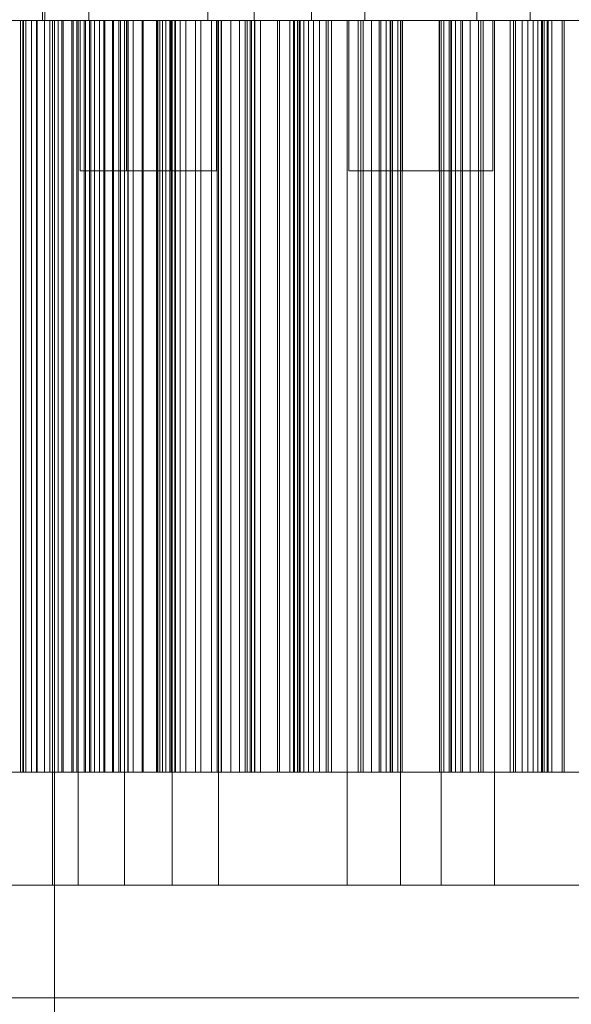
# Model space of a CAD drawing. Header units: millimetres. Extents: x -2233 to 65662, y -50530 to 6847.
# Tile 506 of 656: x 25143 to 25290, y -17512 to -17250. Entities that reach past the tile are written whole.
import ezdxf

# ---------------------------------------------------------------- set-up
doc = ezdxf.new("R2010")
doc.units = ezdxf.units.MM
doc.layers.add('COTAS_P', color=1, linetype='Continuous', lineweight=0)
doc.layers.add('superior_briquetadora', color=7, linetype='Continuous', lineweight=0)
doc.dimstyles.new('R19_100', dxfattribs={"dimtxt": 250, "dimasz": 150, "dimexe": 150, "dimexo": 80, "dimgap": 100, "dimtad": 1, "dimtih": 1, "dimtoh": 1, "dimdsep": 46, "dimcen": 0.09, "dimadec": 0, "dimazin": 0, "dimtfac": 1, "dimtdec": 4, "dimtofl": 0, "dimtmove": 0, "dimatfit": 3, "dimfxl": 1, "dimtolj": 1, "dimtzin": 0, "dimarcsym": 0})

# ---------------------------------------------------------------- blocks, each defined once
blk = doc.blocks.new('DIM_R32_27')
at = {"layer": 'COTAS_P'}
for p, q in [((24250.07, -17080), (24400.07, -17035)), ((26750.07, -17080), (26600.07, -17035)), ((24250.07, -17980), (24250.07, -17080)), ((24250.07, -17080), (26750.07, -17080)), ((24250.07, -17080), (24400.07, -17125)), ((26750.07, -17080), (26600.07, -17125)), ((26750.07, -17980), (26750.07, -17080))]:
    blk.add_line(p, q, dxfattribs=at)
blk.add_text('2500 P', height=250, dxfattribs=at).set_placement((25500.07, -16980))

msp = doc.modelspace()

# ---------------------------------------------------------------- linework, layer by layer
at = {"layer": 'superior_briquetadora'}
for p, q in [((25149.52, -17236), (25149.52, -17250)), ((25150.176, -17236), (25150.176, -17250)), ((25161.843, -17236), (25161.843, -17250)), ((25193.467, -17236), (25193.467, -17250)), ((25205.79, -17236), (25205.79, -17250)), ((25220.979, -17236), (25220.979, -17250)), ((25235.209, -17236), (25235.209, -17250)), ((25264.926, -17236), (25264.926, -17250)), ((25279.156, -17236), (25279.156, -17250)), ((25144.513, -17250), (25130.383, -17250)), ((25140.94, -17250), (25144.399, -17250)), ((25147.532, -17250), (25141.059, -17250)), ((25141.257, -17250), (25148.126, -17250)), ((25142.747, -17250), (25148.468, -17250)), ((25146.567, -17250), (25143.079, -17250)), ((25143.261, -17250), (25143.686, -17250)), ((25143.686, -17250), (25143.686, -17450)), ((25143.686, -17250), (25144.289, -17250)), ((25144.289, -17250), (25144.289, -17450)), ((25144.289, -17250), (25145.062, -17250)), ((25144.399, -17250), (25147.905, -17250)), ((25144.399, -17450), (25144.399, -17250)), ((25158.67, -17250), (25144.513, -17250)), ((25144.513, -17450), (25144.513, -17250)), ((25145.062, -17250), (25145.062, -17450)), ((25145.062, -17250), (25154.628, -17250)), ((25150.102, -17250), (25146.567, -17250)), ((25146.567, -17450), (25146.567, -17250)), ((25150.176, -17250), (25147.532, -17250)), ((25147.905, -17250), (25151.457, -17250)), ((25147.905, -17450), (25147.905, -17250)), ((25148.126, -17250), (25162.037, -17250)), ((25148.126, -17450), (25148.126, -17250)), ((25148.468, -17250), (25150.176, -17250)), ((25149.52, -17250), (25152.164, -17250)), ((25151.227, -17250), (25149.52, -17250)), ((25153.682, -17250), (25150.102, -17250)), ((25150.102, -17450), (25150.102, -17250)), ((25156.949, -17250), (25151.227, -17250)), ((25151.457, -17250), (25155.054, -17250)), ((25151.457, -17450), (25151.457, -17250)), ((25152.164, -17250), (25158.637, -17250)), ((25152.186, -17250), (25152.186, -17480)), ((25153.128, -17250), (25152.186, -17250)), ((25152.186, -17250), (25155.004, -17250)), ((25152.685, -17250), (25155.489, -17250)), ((25152.685, -17250), (25152.685, -17800)), ((25153.623, -17250), (25152.685, -17250)), ((25157.796, -17250), (25153.128, -17250)), ((25158.267, -17250), (25153.623, -17250)), ((25157.306, -17250), (25153.682, -17250)), ((25153.682, -17450), (25153.682, -17250)), ((25154.628, -17250), (25154.628, -17450)), ((25154.628, -17250), (25157.694, -17250)), ((25155.004, -17250), (25161.477, -17250)), ((25155.054, -17250), (25158.694, -17250)), ((25155.054, -17450), (25155.054, -17250)), ((25155.489, -17250), (25161.929, -17250)), ((25165.551, -17250), (25156.949, -17250)), ((25160.971, -17250), (25157.306, -17250)), ((25157.306, -17450), (25157.306, -17250)), ((25157.694, -17250), (25157.694, -17450)), ((25157.694, -17250), (25160.592, -17250)), ((25166.01, -17250), (25157.796, -17250)), ((25166.439, -17250), (25158.267, -17250)), ((25158.637, -17250), (25167.656, -17250)), ((25172.311, -17250), (25158.67, -17250)), ((25158.67, -17450), (25158.67, -17250)), ((25158.694, -17250), (25162.375, -17250)), ((25158.694, -17450), (25158.694, -17250)), ((25159.008, -17480), (25159.008, -17250)), ((25159.979, -17250), (25159.008, -17250)), ((25159.008, -17250), (25160.511, -17250)), ((25159.508, -17250), (25160.95, -17250)), ((25159.508, -17250), (25159.508, -17290)), ((25160.439, -17250), (25159.508, -17250)), ((25163.229, -17250), (25159.979, -17250)), ((25163.56, -17250), (25160.439, -17250)), ((25160.511, -17250), (25164.189, -17250)), ((25160.592, -17250), (25160.592, -17450)), ((25160.592, -17250), (25163.314, -17250)), ((25160.95, -17250), (25164.481, -17250)), ((25164.677, -17250), (25160.971, -17250)), ((25160.971, -17450), (25160.971, -17250)), ((25161.477, -17250), (25171.353, -17250)), ((25161.843, -17250), (25164.487, -17250)), ((25163.551, -17250), (25161.843, -17250)), ((25161.929, -17250), (25171.755, -17250)), ((25162.037, -17250), (25176.249, -17250)), ((25162.037, -17450), (25162.037, -17250)), ((25162.375, -17250), (25166.095, -17250)), ((25162.375, -17450), (25162.375, -17250)), ((25168.117, -17250), (25163.229, -17250)), ((25163.314, -17250), (25163.314, -17450)), ((25163.314, -17250), (25165.846, -17250)), ((25169.272, -17250), (25163.551, -17250)), ((25168.252, -17250), (25163.56, -17250)), ((25164.189, -17250), (25169.313, -17250)), ((25164.481, -17250), (25169.4, -17250)), ((25164.487, -17250), (25170.96, -17250)), ((25168.421, -17250), (25164.677, -17250)), ((25164.677, -17450), (25164.677, -17250)), ((25175.33, -17250), (25165.551, -17250)), ((25165.846, -17250), (25165.846, -17450)), ((25165.846, -17250), (25168.169, -17250)), ((25177.454, -17250), (25166.01, -17250)), ((25166.095, -17250), (25169.854, -17250)), ((25166.095, -17450), (25166.095, -17250)), ((25177.825, -17250), (25166.439, -17250)), ((25167.656, -17250), (25177.435, -17250)), ((25173.673, -17250), (25168.117, -17250)), ((25168.169, -17250), (25168.169, -17450)), ((25168.169, -17250), (25170.256, -17250)), ((25173.586, -17250), (25168.252, -17250)), ((25172.203, -17250), (25168.421, -17250)), ((25168.421, -17450), (25168.421, -17250)), ((25177.874, -17250), (25169.272, -17250)), ((25169.313, -17250), (25174.869, -17250)), ((25169.4, -17250), (25174.734, -17250)), ((25169.854, -17250), (25173.649, -17250)), ((25169.854, -17450), (25169.854, -17250)), ((25170.256, -17250), (25170.256, -17450)), ((25170.256, -17250), (25179.916, -17250)), ((25170.96, -17250), (25179.979, -17250)), ((25171.331, -17480), (25171.331, -17250)), ((25172.302, -17250), (25171.331, -17250)), ((25171.331, -17250), (25172.834, -17250)), ((25171.353, -17250), (25184.255, -17250)), ((25171.755, -17250), (25184.59, -17250)), ((25171.831, -17250), (25173.273, -17250)), ((25171.831, -17250), (25171.831, -17290)), ((25172.762, -17250), (25171.831, -17250)), ((25176.019, -17250), (25172.203, -17250)), ((25172.203, -17450), (25172.203, -17250)), ((25175.553, -17250), (25172.302, -17250)), ((25184.911, -17250), (25172.311, -17250)), ((25172.311, -17450), (25172.311, -17250)), ((25175.883, -17250), (25172.762, -17250)), ((25172.834, -17250), (25176.512, -17250)), ((25173.273, -17250), (25176.804, -17250)), ((25178.506, -17250), (25173.586, -17250)), ((25173.649, -17250), (25186.115, -17250)), ((25173.649, -17450), (25173.649, -17250)), ((25178.798, -17250), (25173.673, -17250)), ((25174.734, -17250), (25179.426, -17250)), ((25174.869, -17250), (25179.757, -17250)), ((25184.349, -17250), (25175.33, -17250)), ((25180.44, -17250), (25175.553, -17250)), ((25180.575, -17250), (25175.883, -17250)), ((25179.869, -17250), (25176.019, -17250)), ((25176.019, -17450), (25176.019, -17250)), ((25176.249, -17250), (25190.215, -17250)), ((25176.249, -17450), (25176.249, -17250)), ((25176.512, -17250), (25181.636, -17250)), ((25176.804, -17250), (25181.723, -17250)), ((25177.435, -17250), (25186.037, -17250)), ((25191.689, -17250), (25177.454, -17250)), ((25191.987, -17250), (25177.825, -17250)), ((25187.654, -17250), (25177.874, -17250)), ((25182.036, -17250), (25178.506, -17250)), ((25182.476, -17250), (25178.798, -17250)), ((25179.426, -17250), (25182.547, -17250)), ((25179.757, -17250), (25183.008, -17250)), ((25183.75, -17250), (25179.869, -17250)), ((25179.869, -17450), (25179.869, -17250)), ((25179.916, -17250), (25179.916, -17450)), ((25179.916, -17250), (25180.18, -17250)), ((25179.979, -17250), (25189.758, -17250)), ((25180.18, -17250), (25180.18, -17450)), ((25180.18, -17250), (25180.684, -17250)), ((25185.997, -17250), (25180.44, -17250)), ((25185.909, -17250), (25180.575, -17250)), ((25180.684, -17250), (25180.684, -17450)), ((25180.684, -17250), (25181.4, -17250)), ((25181.4, -17250), (25181.4, -17450)), ((25181.4, -17250), (25182.311, -17250)), ((25181.636, -17250), (25187.193, -17250)), ((25181.723, -17250), (25187.058, -17250)), ((25183.479, -17250), (25182.036, -17250)), ((25182.311, -17250), (25182.311, -17450)), ((25182.311, -17250), (25183.403, -17250)), ((25183.978, -17250), (25182.476, -17250)), ((25182.547, -17250), (25183.479, -17250)), ((25183.008, -17250), (25183.978, -17250)), ((25183.403, -17250), (25183.403, -17450)), ((25183.403, -17250), (25184.668, -17250)), ((25183.479, -17250), (25183.479, -17290)), ((25187.662, -17250), (25183.75, -17250)), ((25183.75, -17450), (25183.75, -17250)), ((25183.978, -17480), (25183.978, -17250)), ((25184.255, -17250), (25199.685, -17250)), ((25190.822, -17250), (25184.349, -17250)), ((25184.59, -17250), (25199.942, -17250)), ((25184.668, -17250), (25184.668, -17450)), ((25184.668, -17250), (25194.423, -17250)), ((25195.987, -17250), (25184.911, -17250)), ((25184.911, -17450), (25184.911, -17250)), ((25190.829, -17250), (25185.909, -17250)), ((25191.121, -17250), (25185.997, -17250)), ((25186.037, -17250), (25191.759, -17250)), ((25186.115, -17250), (25197.011, -17250)), ((25186.115, -17450), (25186.115, -17250)), ((25187.058, -17250), (25191.75, -17250)), ((25187.193, -17250), (25192.08, -17250)), ((25196.673, -17250), (25187.654, -17250)), ((25191.601, -17250), (25187.662, -17250)), ((25187.662, -17450), (25187.662, -17250)), ((25189.758, -17250), (25198.361, -17250)), ((25190.215, -17250), (25203.4, -17250)), ((25190.215, -17450), (25190.215, -17250)), ((25193.467, -17250), (25190.822, -17250)), ((25194.36, -17250), (25190.829, -17250)), ((25194.799, -17250), (25191.121, -17250)), ((25204.677, -17250), (25191.601, -17250)), ((25191.601, -17450), (25191.601, -17250)), ((25208.167, -17250), (25191.689, -17250)), ((25191.75, -17250), (25194.871, -17250)), ((25191.759, -17250), (25193.467, -17250)), ((25208.381, -17250), (25191.987, -17250)), ((25192.08, -17250), (25195.331, -17250)), ((25195.802, -17250), (25194.36, -17250)), ((25194.423, -17250), (25194.423, -17450)), ((25194.423, -17250), (25197.072, -17250)), ((25196.301, -17250), (25194.799, -17250)), ((25194.871, -17250), (25195.802, -17250)), ((25195.331, -17250), (25196.301, -17250)), ((25195.802, -17250), (25195.802, -17290)), ((25205.113, -17250), (25195.987, -17250)), ((25195.987, -17450), (25195.987, -17250)), ((25196.301, -17480), (25196.301, -17250)), ((25203.145, -17250), (25196.673, -17250)), ((25197.011, -17250), (25205.917, -17250)), ((25197.011, -17450), (25197.011, -17250)), ((25197.072, -17250), (25197.072, -17450)), ((25197.072, -17250), (25199.551, -17250)), ((25198.361, -17250), (25204.082, -17250)), ((25199.551, -17250), (25199.551, -17450)), ((25199.551, -17250), (25201.848, -17250)), ((25199.685, -17250), (25217.052, -17250)), ((25199.942, -17250), (25217.221, -17250)), ((25201.848, -17250), (25201.848, -17450)), ((25201.848, -17250), (25203.952, -17250)), ((25205.79, -17250), (25203.145, -17250)), ((25203.4, -17250), (25215.295, -17250)), ((25203.4, -17450), (25203.4, -17250)), ((25203.952, -17250), (25203.952, -17450)), ((25203.952, -17250), (25205.844, -17250)), ((25204.082, -17250), (25205.79, -17250)), ((25216.415, -17250), (25204.677, -17250)), ((25204.677, -17450), (25204.677, -17250)), ((25211.937, -17250), (25205.113, -17250)), ((25205.113, -17450), (25205.113, -17250)), ((25205.844, -17250), (25205.844, -17450)), ((25205.844, -17250), (25207.494, -17250)), ((25205.917, -17250), (25212.492, -17250)), ((25205.917, -17450), (25205.917, -17250)), ((25207.494, -17250), (25207.494, -17450)), ((25207.494, -17250), (25217.296, -17250)), ((25226.255, -17250), (25208.167, -17250)), ((25226.377, -17250), (25208.381, -17250)), ((25216.199, -17250), (25211.937, -17250)), ((25211.937, -17450), (25211.937, -17250)), ((25212.492, -17250), (25216.481, -17250)), ((25212.492, -17450), (25212.492, -17250)), ((25215.295, -17250), (25225.445, -17250)), ((25215.295, -17450), (25215.295, -17250)), ((25217.733, -17250), (25216.199, -17250)), ((25216.199, -17450), (25216.199, -17250)), ((25226.364, -17250), (25216.415, -17250)), ((25216.415, -17450), (25216.415, -17250)), ((25216.481, -17250), (25217.733, -17250)), ((25216.481, -17450), (25216.481, -17250)), ((25217.052, -17250), (25235.688, -17250)), ((25217.221, -17250), (25235.761, -17250)), ((25217.296, -17250), (25217.296, -17450)), ((25217.296, -17250), (25218.031, -17250)), ((25217.733, -17450), (25217.733, -17250)), ((25218.031, -17250), (25218.031, -17450)), ((25218.031, -17250), (25219.008, -17250)), ((25219.008, -17250), (25219.008, -17450)), ((25219.008, -17250), (25220.2, -17250)), ((25220.2, -17250), (25220.2, -17450)), ((25220.2, -17250), (25221.588, -17250)), ((25220.979, -17250), (25223.624, -17250)), ((25222.687, -17250), (25220.979, -17250)), ((25221.588, -17250), (25221.588, -17450)), ((25221.588, -17250), (25223.159, -17250)), ((25228.408, -17250), (25222.687, -17250)), ((25223.159, -17250), (25223.159, -17450)), ((25223.159, -17250), (25224.904, -17250)), ((25223.624, -17250), (25230.096, -17250)), ((25224.904, -17250), (25224.904, -17450)), ((25224.904, -17250), (25234.753, -17250)), ((25225.445, -17250), (25233.459, -17250)), ((25225.445, -17450), (25225.445, -17250)), ((25245.259, -17250), (25226.255, -17250)), ((25234.141, -17250), (25226.364, -17250)), ((25226.364, -17450), (25226.364, -17250)), ((25245.283, -17250), (25226.377, -17250)), ((25237.011, -17250), (25228.408, -17250)), ((25230.096, -17250), (25239.116, -17250)), ((25230.468, -17480), (25230.468, -17250)), ((25231.438, -17250), (25230.468, -17250)), ((25230.468, -17250), (25231.97, -17250)), ((25230.967, -17250), (25232.41, -17250)), ((25230.967, -17250), (25230.967, -17290)), ((25231.899, -17250), (25230.967, -17250)), ((25234.689, -17250), (25231.438, -17250)), ((25235.019, -17250), (25231.899, -17250)), ((25231.97, -17250), (25235.648, -17250)), ((25232.41, -17250), (25235.94, -17250)), ((25233.459, -17250), (25239.028, -17250)), ((25233.459, -17450), (25233.459, -17250)), ((25239.449, -17250), (25234.141, -17250)), ((25234.141, -17450), (25234.141, -17250)), ((25239.577, -17250), (25234.689, -17250)), ((25234.753, -17250), (25234.753, -17450)), ((25234.753, -17250), (25236.961, -17250)), ((25239.712, -17250), (25235.019, -17250)), ((25235.209, -17250), (25237.853, -17250)), ((25236.916, -17250), (25235.209, -17250)), ((25235.648, -17250), (25240.772, -17250)), ((25235.688, -17250), (25254.876, -17250)), ((25235.761, -17250), (25254.852, -17250)), ((25235.94, -17250), (25240.86, -17250)), ((25242.638, -17250), (25236.916, -17250)), ((25236.961, -17250), (25236.961, -17450)), ((25236.961, -17250), (25238.995, -17250)), ((25246.79, -17250), (25237.011, -17250)), ((25237.853, -17250), (25244.326, -17250)), ((25238.995, -17250), (25238.995, -17450)), ((25238.995, -17250), (25240.847, -17250)), ((25239.028, -17250), (25241.94, -17250)), ((25239.028, -17450), (25239.028, -17250)), ((25239.116, -17250), (25248.895, -17250)), ((25242.082, -17250), (25239.449, -17250)), ((25239.449, -17450), (25239.449, -17250)), ((25245.133, -17250), (25239.577, -17250)), ((25245.046, -17250), (25239.712, -17250)), ((25240.772, -17250), (25246.329, -17250)), ((25240.847, -17250), (25240.847, -17450)), ((25240.847, -17250), (25242.503, -17250)), ((25240.86, -17250), (25246.194, -17250)), ((25241.94, -17250), (25242.082, -17250)), ((25241.94, -17450), (25241.94, -17250)), ((25242.082, -17450), (25242.082, -17250)), ((25242.503, -17250), (25242.503, -17450)), ((25242.503, -17250), (25243.945, -17250)), ((25251.24, -17250), (25242.638, -17250)), ((25243.945, -17250), (25243.945, -17450)), ((25243.945, -17250), (25245.143, -17250)), ((25244.326, -17250), (25253.345, -17250)), ((25244.697, -17480), (25244.697, -17250)), ((25245.668, -17250), (25244.697, -17250)), ((25244.697, -17250), (25246.2, -17250)), ((25249.965, -17250), (25245.046, -17250)), ((25250.257, -17250), (25245.133, -17250)), ((25245.143, -17250), (25245.143, -17450)), ((25245.143, -17250), (25254.992, -17250)), ((25245.197, -17250), (25246.639, -17250)), ((25245.197, -17250), (25245.197, -17290)), ((25246.128, -17250), (25245.197, -17250)), ((25264.447, -17250), (25245.259, -17250)), ((25264.374, -17250), (25245.283, -17250)), ((25248.919, -17250), (25245.668, -17250)), ((25249.249, -17250), (25246.128, -17250)), ((25246.194, -17250), (25250.886, -17250)), ((25246.2, -17250), (25249.878, -17250)), ((25246.329, -17250), (25251.216, -17250)), ((25246.639, -17250), (25250.17, -17250)), ((25255.809, -17250), (25246.79, -17250)), ((25248.895, -17250), (25257.497, -17250)), ((25253.806, -17250), (25248.919, -17250)), ((25253.941, -17250), (25249.249, -17250)), ((25249.878, -17250), (25255.002, -17250)), ((25253.496, -17250), (25249.965, -17250)), ((25250.17, -17250), (25255.089, -17250)), ((25253.935, -17250), (25250.257, -17250)), ((25250.886, -17250), (25254.007, -17250)), ((25251.216, -17250), (25254.467, -17250)), ((25261.019, -17250), (25251.24, -17250)), ((25253.345, -17250), (25263.124, -17250)), ((25254.938, -17250), (25253.496, -17250)), ((25259.362, -17250), (25253.806, -17250)), ((25255.438, -17250), (25253.935, -17250)), ((25259.275, -17250), (25253.941, -17250)), ((25254.007, -17250), (25254.938, -17250)), ((25254.467, -17250), (25255.438, -17250)), ((25254.852, -17250), (25273.758, -17250)), ((25254.876, -17250), (25273.88, -17250)), ((25254.938, -17250), (25254.938, -17290)), ((25254.992, -17250), (25254.992, -17450)), ((25254.992, -17250), (25256.19, -17250)), ((25255.002, -17250), (25260.558, -17250)), ((25255.089, -17250), (25260.423, -17250)), ((25255.438, -17480), (25255.438, -17250)), ((25262.282, -17250), (25255.809, -17250)), ((25256.19, -17250), (25256.19, -17450)), ((25256.19, -17250), (25257.632, -17250)), ((25257.497, -17250), (25263.218, -17250)), ((25257.632, -17250), (25257.632, -17450)), ((25257.632, -17250), (25259.288, -17250)), ((25258.053, -17250), (25260.686, -17250)), ((25258.195, -17250), (25258.053, -17250)), ((25258.053, -17450), (25258.053, -17250)), ((25261.107, -17250), (25258.195, -17250)), ((25258.195, -17450), (25258.195, -17250)), ((25264.195, -17250), (25259.275, -17250)), ((25259.288, -17250), (25259.288, -17450)), ((25259.288, -17250), (25261.139, -17250)), ((25264.487, -17250), (25259.362, -17250)), ((25260.423, -17250), (25265.116, -17250)), ((25260.558, -17250), (25265.446, -17250)), ((25260.686, -17250), (25265.994, -17250)), ((25260.686, -17450), (25260.686, -17250)), ((25270.039, -17250), (25261.019, -17250)), ((25266.676, -17250), (25261.107, -17250)), ((25261.107, -17450), (25261.107, -17250)), ((25261.139, -17250), (25261.139, -17450)), ((25261.139, -17250), (25263.174, -17250)), ((25264.926, -17250), (25262.282, -17250)), ((25263.124, -17250), (25271.727, -17250)), ((25263.174, -17250), (25263.174, -17450)), ((25263.174, -17250), (25265.382, -17250)), ((25263.218, -17250), (25264.926, -17250)), ((25267.725, -17250), (25264.195, -17250)), ((25282.914, -17250), (25264.374, -17250)), ((25283.083, -17250), (25264.447, -17250)), ((25268.165, -17250), (25264.487, -17250)), ((25265.116, -17250), (25268.236, -17250)), ((25265.382, -17250), (25265.382, -17450)), ((25265.382, -17250), (25275.231, -17250)), ((25265.446, -17250), (25268.697, -17250)), ((25265.994, -17250), (25273.771, -17250)), ((25265.994, -17450), (25265.994, -17250)), ((25274.69, -17250), (25266.676, -17250)), ((25266.676, -17450), (25266.676, -17250)), ((25269.168, -17250), (25267.725, -17250)), ((25269.667, -17250), (25268.165, -17250)), ((25268.236, -17250), (25269.168, -17250)), ((25268.697, -17250), (25269.667, -17250)), ((25269.168, -17250), (25269.168, -17290)), ((25269.667, -17480), (25269.667, -17250)), ((25276.511, -17250), (25270.039, -17250)), ((25271.727, -17250), (25277.448, -17250)), ((25273.758, -17250), (25291.754, -17250)), ((25273.771, -17250), (25283.72, -17250)), ((25273.771, -17450), (25273.771, -17250)), ((25273.88, -17250), (25291.968, -17250)), ((25284.84, -17250), (25274.69, -17250)), ((25274.69, -17450), (25274.69, -17250)), ((25275.231, -17250), (25275.231, -17450)), ((25275.231, -17250), (25276.976, -17250)), ((25279.156, -17250), (25276.511, -17250)), ((25276.976, -17250), (25276.976, -17450)), ((25276.976, -17250), (25278.547, -17250)), ((25277.448, -17250), (25279.156, -17250)), ((25278.547, -17250), (25278.547, -17450)), ((25278.547, -17250), (25279.935, -17250)), ((25279.935, -17250), (25279.935, -17450)), ((25279.935, -17250), (25281.127, -17250)), ((25281.127, -17250), (25281.127, -17450)), ((25281.127, -17250), (25282.104, -17250)), ((25282.104, -17250), (25282.104, -17450)), ((25282.104, -17250), (25282.839, -17250)), ((25282.402, -17250), (25283.936, -17250)), ((25283.654, -17250), (25282.402, -17250)), ((25282.402, -17450), (25282.402, -17250)), ((25282.839, -17250), (25282.839, -17450)), ((25282.839, -17250), (25292.641, -17250)), ((25300.193, -17250), (25282.914, -17250)), ((25300.45, -17250), (25283.083, -17250)), ((25287.643, -17250), (25283.654, -17250)), ((25283.654, -17450), (25283.654, -17250)), ((25283.72, -17250), (25295.458, -17250)), ((25283.72, -17450), (25283.72, -17250)), ((25283.936, -17250), (25288.197, -17250)), ((25283.936, -17450), (25283.936, -17250)), ((25296.735, -17250), (25284.84, -17250)), ((25284.84, -17450), (25284.84, -17250)), ((25294.218, -17250), (25287.643, -17250)), ((25287.643, -17450), (25287.643, -17250)), ((25288.197, -17250), (25295.022, -17250)), ((25288.197, -17450), (25288.197, -17250)), ((25159.508, -17290), (25160.95, -17290)), ((25160.439, -17290), (25159.508, -17290)), ((25163.56, -17290), (25160.439, -17290)), ((25160.95, -17290), (25164.481, -17290)), ((25168.252, -17290), (25163.56, -17290)), ((25164.481, -17290), (25169.4, -17290)), ((25173.586, -17290), (25168.252, -17290)), ((25169.4, -17290), (25174.734, -17290)), ((25171.831, -17290), (25173.273, -17290)), ((25172.762, -17290), (25171.831, -17290)), ((25175.883, -17290), (25172.762, -17290)), ((25173.273, -17290), (25176.804, -17290)), ((25178.506, -17290), (25173.586, -17290)), ((25174.734, -17290), (25179.426, -17290)), ((25180.575, -17290), (25175.883, -17290)), ((25176.804, -17290), (25181.723, -17290)), ((25182.036, -17290), (25178.506, -17290)), ((25179.426, -17290), (25182.547, -17290)), ((25185.909, -17290), (25180.575, -17290)), ((25181.723, -17290), (25187.058, -17290)), ((25183.479, -17290), (25182.036, -17290)), ((25182.547, -17290), (25183.479, -17290)), ((25190.829, -17290), (25185.909, -17290)), ((25187.058, -17290), (25191.75, -17290)), ((25194.36, -17290), (25190.829, -17290)), ((25191.75, -17290), (25194.871, -17290)), ((25195.802, -17290), (25194.36, -17290)), ((25194.871, -17290), (25195.802, -17290)), ((25230.967, -17290), (25232.41, -17290)), ((25231.899, -17290), (25230.967, -17290)), ((25235.019, -17290), (25231.899, -17290)), ((25232.41, -17290), (25235.94, -17290)), ((25239.712, -17290), (25235.019, -17290)), ((25235.94, -17290), (25240.86, -17290)), ((25245.046, -17290), (25239.712, -17290)), ((25240.86, -17290), (25246.194, -17290)), ((25249.965, -17290), (25245.046, -17290)), ((25245.197, -17290), (25246.639, -17290)), ((25246.128, -17290), (25245.197, -17290)), ((25249.249, -17290), (25246.128, -17290)), ((25246.194, -17290), (25250.886, -17290)), ((25246.639, -17290), (25250.17, -17290)), ((25253.941, -17290), (25249.249, -17290)), ((25253.496, -17290), (25249.965, -17290)), ((25250.17, -17290), (25255.089, -17290)), ((25250.886, -17290), (25254.007, -17290)), ((25254.938, -17290), (25253.496, -17290)), ((25259.275, -17290), (25253.941, -17290)), ((25254.007, -17290), (25254.938, -17290)), ((25255.089, -17290), (25260.423, -17290)), ((25264.195, -17290), (25259.275, -17290)), ((25260.423, -17290), (25265.116, -17290)), ((25267.725, -17290), (25264.195, -17290)), ((25265.116, -17290), (25268.236, -17290)), ((25269.168, -17290), (25267.725, -17290)), ((25268.236, -17290), (25269.168, -17290)), ((25144.513, -17450), (25130.383, -17450)), ((25156.486, -17450), (25140.41, -17450)), ((25140.94, -17450), (25144.399, -17450)), ((25141.257, -17450), (25148.126, -17450)), ((25141.865, -17450), (25158.052, -17450)), ((25146.567, -17450), (25143.079, -17450)), ((25143.261, -17450), (25143.686, -17450)), ((25143.686, -17450), (25144.289, -17450)), ((25144.289, -17450), (25145.062, -17450)), ((25144.399, -17450), (25147.905, -17450)), ((25158.67, -17450), (25144.513, -17450)), ((25145.062, -17450), (25154.628, -17450)), ((25150.102, -17450), (25146.567, -17450)), ((25147.905, -17450), (25151.457, -17450)), ((25148.126, -17450), (25162.037, -17450)), ((25153.682, -17450), (25150.102, -17450)), ((25151.457, -17450), (25155.054, -17450)), ((25157.306, -17450), (25153.682, -17450)), ((25154.628, -17450), (25157.694, -17450)), ((25155.054, -17450), (25158.694, -17450)), ((25173.659, -17450), (25156.486, -17450)), ((25160.971, -17450), (25157.306, -17450)), ((25157.694, -17450), (25160.592, -17450)), ((25158.052, -17450), (25175.318, -17450)), ((25172.311, -17450), (25158.67, -17450)), ((25158.694, -17450), (25162.375, -17450)), ((25160.592, -17450), (25163.314, -17450)), ((25164.677, -17450), (25160.971, -17450)), ((25162.037, -17450), (25176.249, -17450)), ((25162.375, -17450), (25166.095, -17450)), ((25163.314, -17450), (25165.846, -17450)), ((25168.421, -17450), (25164.677, -17450)), ((25165.846, -17450), (25168.169, -17450)), ((25166.095, -17450), (25169.854, -17450)), ((25168.169, -17450), (25170.256, -17450)), ((25172.203, -17450), (25168.421, -17450)), ((25169.854, -17450), (25173.649, -17450)), ((25170.256, -17450), (25179.916, -17450)), ((25176.019, -17450), (25172.203, -17450)), ((25184.911, -17450), (25172.311, -17450)), ((25173.649, -17450), (25186.115, -17450)), ((25191.728, -17450), (25173.659, -17450)), ((25175.318, -17450), (25193.46, -17450)), ((25179.869, -17450), (25176.019, -17450)), ((25176.249, -17450), (25190.215, -17450)), ((25183.75, -17450), (25179.869, -17450)), ((25179.916, -17450), (25180.18, -17450)), ((25180.18, -17450), (25180.684, -17450)), ((25180.684, -17450), (25181.4, -17450)), ((25181.4, -17450), (25182.311, -17450)), ((25182.311, -17450), (25183.403, -17450)), ((25183.403, -17450), (25184.668, -17450)), ((25187.662, -17450), (25183.75, -17450)), ((25184.668, -17450), (25194.423, -17450)), ((25195.987, -17450), (25184.911, -17450)), ((25186.115, -17450), (25197.011, -17450)), ((25191.601, -17450), (25187.662, -17450)), ((25190.215, -17450), (25203.4, -17450)), ((25204.677, -17450), (25191.601, -17450)), ((25210.481, -17450), (25191.728, -17450)), ((25193.46, -17450), (25212.266, -17450)), ((25194.423, -17450), (25197.072, -17450)), ((25205.113, -17450), (25195.987, -17450)), ((25197.011, -17450), (25205.917, -17450)), ((25197.072, -17450), (25199.551, -17450)), ((25199.551, -17450), (25201.848, -17450)), ((25201.848, -17450), (25203.952, -17450)), ((25203.4, -17450), (25215.295, -17450)), ((25203.952, -17450), (25205.844, -17450)), ((25216.415, -17450), (25204.677, -17450)), ((25211.937, -17450), (25205.113, -17450)), ((25205.844, -17450), (25207.494, -17450)), ((25205.917, -17450), (25212.492, -17450)), ((25207.494, -17450), (25217.296, -17450)), ((25229.698, -17450), (25210.481, -17450)), ((25216.199, -17450), (25211.937, -17450)), ((25212.266, -17450), (25231.515, -17450)), ((25212.492, -17450), (25216.481, -17450)), ((25215.295, -17450), (25225.445, -17450)), ((25217.733, -17450), (25216.199, -17450)), ((25226.364, -17450), (25216.415, -17450)), ((25216.481, -17450), (25217.733, -17450)), ((25217.296, -17450), (25218.031, -17450)), ((25218.031, -17450), (25219.008, -17450)), ((25219.008, -17450), (25220.2, -17450)), ((25220.2, -17450), (25221.588, -17450)), ((25221.588, -17450), (25223.159, -17450)), ((25223.159, -17450), (25224.904, -17450)), ((25224.904, -17450), (25234.753, -17450)), ((25225.445, -17450), (25233.459, -17450)), ((25234.141, -17450), (25226.364, -17450)), ((25249.153, -17450), (25229.698, -17450)), ((25231.515, -17450), (25250.982, -17450)), ((25233.459, -17450), (25239.028, -17450)), ((25239.449, -17450), (25234.141, -17450)), ((25234.753, -17450), (25236.961, -17450)), ((25236.961, -17450), (25238.995, -17450)), ((25238.995, -17450), (25240.847, -17450)), ((25239.028, -17450), (25241.94, -17450)), ((25242.082, -17450), (25239.449, -17450)), ((25240.847, -17450), (25242.503, -17450)), ((25241.94, -17450), (25242.082, -17450)), ((25242.503, -17450), (25243.945, -17450)), ((25243.945, -17450), (25245.143, -17450)), ((25245.143, -17450), (25254.992, -17450)), ((25268.62, -17450), (25249.153, -17450)), ((25250.982, -17450), (25270.437, -17450)), ((25254.992, -17450), (25256.19, -17450)), ((25256.19, -17450), (25257.632, -17450)), ((25257.632, -17450), (25259.288, -17450)), ((25258.195, -17450), (25258.053, -17450)), ((25258.053, -17450), (25260.686, -17450)), ((25261.107, -17450), (25258.195, -17450)), ((25259.288, -17450), (25261.139, -17450)), ((25260.686, -17450), (25265.994, -17450)), ((25266.676, -17450), (25261.107, -17450)), ((25261.139, -17450), (25263.174, -17450)), ((25263.174, -17450), (25265.382, -17450)), ((25265.382, -17450), (25275.231, -17450)), ((25265.994, -17450), (25273.771, -17450)), ((25274.69, -17450), (25266.676, -17450)), ((25287.869, -17450), (25268.62, -17450)), ((25270.437, -17450), (25289.654, -17450)), ((25273.771, -17450), (25283.72, -17450)), ((25284.84, -17450), (25274.69, -17450)), ((25275.231, -17450), (25276.976, -17450)), ((25276.976, -17450), (25278.547, -17450)), ((25278.547, -17450), (25279.935, -17450)), ((25279.935, -17450), (25281.127, -17450)), ((25281.127, -17450), (25282.104, -17450)), ((25282.104, -17450), (25282.839, -17450)), ((25283.654, -17450), (25282.402, -17450)), ((25282.402, -17450), (25283.936, -17450)), ((25282.839, -17450), (25292.641, -17450)), ((25287.643, -17450), (25283.654, -17450)), ((25283.72, -17450), (25295.458, -17450)), ((25283.936, -17450), (25288.197, -17450)), ((25296.735, -17450), (25284.84, -17450)), ((25294.218, -17450), (25287.643, -17450)), ((25306.675, -17450), (25287.869, -17450)), ((25288.197, -17450), (25295.022, -17450)), ((25289.654, -17450), (25308.407, -17450)), ((25140.41, -17480), (25156.486, -17480)), ((25158.052, -17480), (25141.865, -17480)), ((25153.128, -17480), (25152.186, -17480)), ((25152.186, -17480), (25155.004, -17480)), ((25157.796, -17480), (25153.128, -17480)), ((25155.004, -17480), (25161.477, -17480)), ((25156.486, -17480), (25173.659, -17480)), ((25166.01, -17480), (25157.796, -17480)), ((25175.318, -17480), (25158.052, -17480)), ((25159.979, -17480), (25159.008, -17480)), ((25159.008, -17480), (25160.511, -17480)), ((25163.229, -17480), (25159.979, -17480)), ((25160.511, -17480), (25164.189, -17480)), ((25161.477, -17480), (25171.353, -17480)), ((25168.117, -17480), (25163.229, -17480)), ((25164.189, -17480), (25169.313, -17480)), ((25177.454, -17480), (25166.01, -17480)), ((25173.673, -17480), (25168.117, -17480)), ((25169.313, -17480), (25174.869, -17480)), ((25172.302, -17480), (25171.331, -17480)), ((25171.331, -17480), (25172.834, -17480)), ((25171.353, -17480), (25184.255, -17480)), ((25175.553, -17480), (25172.302, -17480)), ((25172.834, -17480), (25176.512, -17480)), ((25173.659, -17480), (25191.728, -17480)), ((25178.798, -17480), (25173.673, -17480)), ((25174.869, -17480), (25179.757, -17480)), ((25193.46, -17480), (25175.318, -17480)), ((25180.44, -17480), (25175.553, -17480)), ((25176.512, -17480), (25181.636, -17480)), ((25191.689, -17480), (25177.454, -17480)), ((25182.476, -17480), (25178.798, -17480)), ((25179.757, -17480), (25183.008, -17480)), ((25185.997, -17480), (25180.44, -17480)), ((25181.636, -17480), (25187.193, -17480)), ((25183.978, -17480), (25182.476, -17480)), ((25183.008, -17480), (25183.978, -17480)), ((25184.255, -17480), (25199.685, -17480)), ((25191.121, -17480), (25185.997, -17480)), ((25187.193, -17480), (25192.08, -17480)), ((25194.799, -17480), (25191.121, -17480)), ((25208.167, -17480), (25191.689, -17480)), ((25191.728, -17480), (25210.481, -17480)), ((25192.08, -17480), (25195.331, -17480)), ((25212.266, -17480), (25193.46, -17480)), ((25196.301, -17480), (25194.799, -17480)), ((25195.331, -17480), (25196.301, -17480)), ((25199.685, -17480), (25217.052, -17480)), ((25226.255, -17480), (25208.167, -17480)), ((25210.481, -17480), (25229.698, -17480)), ((25231.515, -17480), (25212.266, -17480)), ((25217.052, -17480), (25235.688, -17480)), ((25245.259, -17480), (25226.255, -17480)), ((25229.698, -17480), (25249.153, -17480)), ((25231.438, -17480), (25230.468, -17480)), ((25230.468, -17480), (25231.97, -17480)), ((25234.689, -17480), (25231.438, -17480)), ((25250.982, -17480), (25231.515, -17480)), ((25231.97, -17480), (25235.648, -17480)), ((25239.577, -17480), (25234.689, -17480)), ((25235.648, -17480), (25240.772, -17480)), ((25235.688, -17480), (25254.876, -17480)), ((25245.133, -17480), (25239.577, -17480)), ((25240.772, -17480), (25246.329, -17480)), ((25245.668, -17480), (25244.697, -17480)), ((25244.697, -17480), (25246.2, -17480)), ((25250.257, -17480), (25245.133, -17480)), ((25264.447, -17480), (25245.259, -17480)), ((25248.919, -17480), (25245.668, -17480)), ((25246.2, -17480), (25249.878, -17480)), ((25246.329, -17480), (25251.216, -17480)), ((25253.806, -17480), (25248.919, -17480)), ((25249.153, -17480), (25268.62, -17480)), ((25249.878, -17480), (25255.002, -17480)), ((25253.935, -17480), (25250.257, -17480)), ((25270.437, -17480), (25250.982, -17480)), ((25251.216, -17480), (25254.467, -17480)), ((25259.362, -17480), (25253.806, -17480)), ((25255.438, -17480), (25253.935, -17480)), ((25254.467, -17480), (25255.438, -17480)), ((25254.876, -17480), (25273.88, -17480)), ((25255.002, -17480), (25260.558, -17480)), ((25264.487, -17480), (25259.362, -17480)), ((25260.558, -17480), (25265.446, -17480)), ((25283.083, -17480), (25264.447, -17480)), ((25268.165, -17480), (25264.487, -17480)), ((25265.446, -17480), (25268.697, -17480)), ((25269.667, -17480), (25268.165, -17480)), ((25268.62, -17480), (25287.869, -17480)), ((25268.697, -17480), (25269.667, -17480)), ((25289.654, -17480), (25270.437, -17480)), ((25273.88, -17480), (25291.968, -17480)), ((25300.45, -17480), (25283.083, -17480)), ((25287.869, -17480), (25306.675, -17480)), ((25308.407, -17480), (25289.654, -17480)), ((23750.067, -17510), (25950.067, -17510)), ((23900.067, -17510), (25800.067, -17510))]:
    msp.add_line(p, q, dxfattribs=at)

# ---------------------------------------------------------------- dimensions: what is measured, and where the dimension line sits
at = {"layer": 'COTAS_P'}
dim = msp.add_aligned_dim(p1=(24250.067, -17980), p2=(26750.067, -17980), distance=900, text='<> P', dimstyle='R19_100', dxfattribs=at)
dim.commit()
dim.dimension.update_dxf_attribs({"geometry": 'DIM_R32_27', "text_midpoint": (25500.067, -17080)})

doc.saveas('drawing.dxf')
